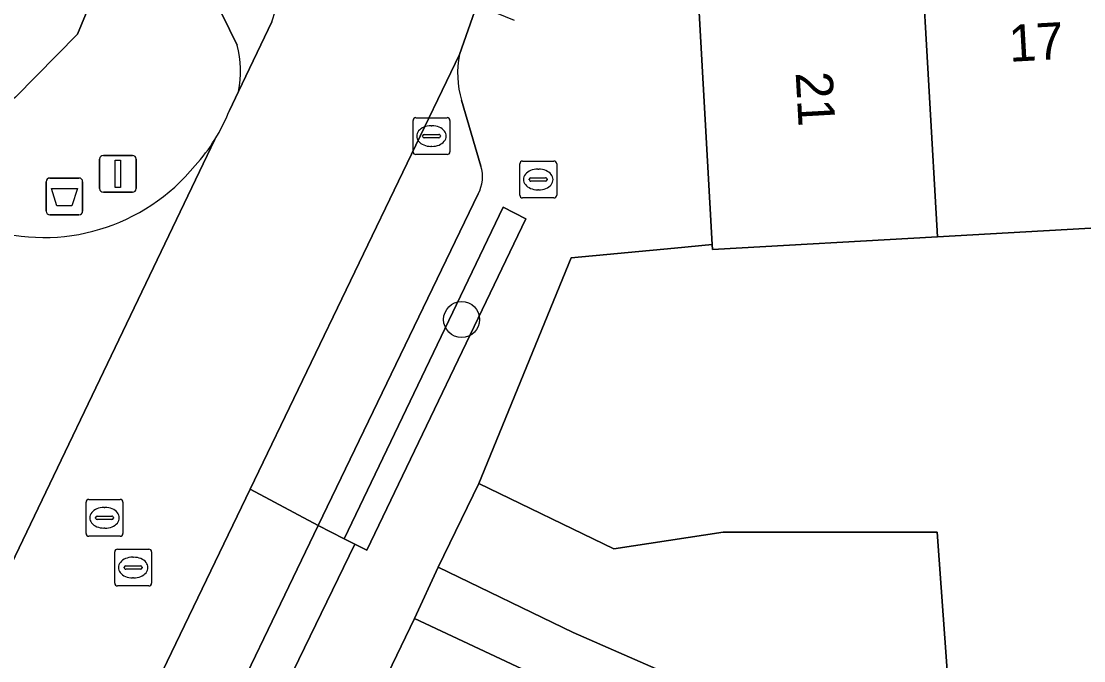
# Model space of a CAD drawing. Extents: x 163008 to 163854, y 382777 to 383982.
# Drawn here: x 163417.22 to 163446.05, y 383521.41 to 383538.76 of the extents above; entities that cross this region are included whole.
import ezdxf

# ---------------------------------------------------------------- set-up
doc = ezdxf.new("R2010")
doc.units = 0
for name, color, linetype in [('IMGEO_Afvalbak', 7, 'Continuous'), ('IMGEO_Boom', 7, 'Continuous'), ('IMGEO_Brandkraan', 7, 'Continuous'), ('IMGEO_Erf', 7, 'Continuous'), ('IMGEO_Groenvoorziening', 7, 'Continuous'), ('IMGEO_Haag', 7, 'Continuous'), ('IMGEO_Kolk', 7, 'Continuous'), ('IMGEO_Lichtmast', 7, 'Continuous'), ('IMGEO_Muur', 7, 'Continuous'), ('IMGEO_Pand', 7, 'Continuous'), ('IMGEO_Pand_nummerreeks', 7, 'Continuous'), ('IMGEO_Parkeervlak_open', 7, 'Continuous'), ('IMGEO_Rijbaan_lokaal_gesloten', 7, 'Continuous'), ('IMGEO_Rijbaan_lokaal_onverhard', 7, 'Continuous'), ('IMGEO_Rioolput', 7, 'Continuous'), ('IMGEO_Voetpad_open', 7, 'Continuous')]:
    doc.layers.add(name, color=color, linetype=linetype)

msp = doc.modelspace()

# ---------------------------------------------------------------- linework, layer by layer
at = {"layer": 'IMGEO_Afvalbak'}
for p, q in [((163417.893, 383533.607), (163417.893, 383534.407)), ((163417.893, 383534.407), (163417.893, 383533.607)), ((163417.993, 383534.507), (163418.783, 383534.507)), ((163418.783, 383534.507), (163417.993, 383534.507)), ((163418.883, 383534.407), (163418.883, 383533.607)), ((163418.883, 383533.607), (163418.883, 383534.407)), ((163418.783, 383533.507), (163417.993, 383533.507)), ((163417.993, 383533.507), (163418.783, 383533.507))]:
    msp.add_line(p, q, dxfattribs=at)
msp.add_lwpolyline([(163418.036, 383534.221), (163418.74, 383534.221), (163418.591, 383533.751), (163418.185, 383533.751), (163418.036, 383534.221)], dxfattribs=at)
for centre, start, end in [((163417.993, 383534.407), 90, 180), ((163417.993, 383534.407), 90, 180), ((163418.783, 383534.407), 0, 90), ((163418.783, 383534.407), 360, 90), ((163417.993, 383533.607), 180, 270), ((163417.993, 383533.607), 180, 270), ((163418.783, 383533.607), 270, 0), ((163418.783, 383533.607), 270, 0)]:
    msp.add_arc(centre, 0.1, start, end, dxfattribs=at)
at = {"layer": 'IMGEO_Boom'}
msp.add_circle((163429.168, 383530.666), 0.489, dxfattribs=at)
at = {"layer": 'IMGEO_Brandkraan'}
for p, q in [((163430.821, 383534.967), (163431.673, 383534.967)), ((163430.746, 383534.041), (163430.746, 383534.893)), ((163431.234, 383534.747), (163431.259, 383534.747)), ((163431.747, 383534.893), (163431.747, 383534.041)), ((163431.005, 383534.461), (163431.005, 383534.473)), ((163431.443, 383534.424), (163431.045, 383534.424)), ((163431.048, 383534.51), (163431.446, 383534.51)), ((163431.489, 383534.473), (163431.489, 383534.461)), ((163431.257, 383534.187), (163431.232, 383534.187)), ((163431.673, 383533.967), (163430.821, 383533.967))]:
    msp.add_line(p, q, dxfattribs=at)
for points in [[(163430.821, 383534.967), (163431.673, 383534.967)], [(163430.746, 383534.041), (163430.746, 383534.893)], [(163431.747, 383534.893), (163431.747, 383534.041)], [(163431.673, 383533.967), (163430.821, 383533.967)]]:
    msp.add_lwpolyline(points, dxfattribs=at)
for centre, radius, start, end in [((163430.823, 383534.891), 0.0765, 91.552, 178.448), ((163430.823, 383534.891), 0.0765, 91.552, 178.448), ((163431.671, 383534.891), 0.0765, 1.552, 88.448), ((163431.671, 383534.891), 0.0765, 1.552, 88.448), ((163431.045, 383534.47), 0.0403, 85.8775, 175.7526), ((163431.042, 383534.46), 0.0366, 178.938, 274.7102), ((163431.446, 383534.467), 0.043, 264.8664, 352.4533), ((163431.45, 383534.472), 0.0386, 1.7309, 96.639), ((163430.823, 383534.043), 0.0765, 181.552, 268.448), ((163430.823, 383534.043), 0.0765, 181.552, 268.448), ((163431.671, 383534.043), 0.0765, 271.552, 358.448), ((163431.671, 383534.043), 0.0765, 271.552, 358.448)]:
    msp.add_arc(centre, radius, start, end, dxfattribs=at)
for centre, major_axis, ratio, start_param, end_param in [((163431.233, 383534.467), (-0.387, 0.002), 0.722429, 4.712389, 7.853982), ((163431.258, 383534.467), (-0.39, 0.002), 0.717154, 1.570796, 4.712389)]:
    msp.add_ellipse(centre, major_axis=major_axis, ratio=ratio, start_param=start_param, end_param=end_param, dxfattribs=at)
at = {"layer": 'IMGEO_Erf'}
for points in [[(163417.063, 383536.698), (163418.746, 383538.412), (163420.234, 383542.028), (163423.966, 383569.475), (163424.77, 383574.908), (163424.217, 383574.898), (163419.859, 383575.009), (163419.099, 383570.773), (163422.073, 383570.055), (163420.79, 383564.56), (163419.57, 383559.33), (163418.345, 383554.08), (163417.117, 383548.822)], [(163483.535, 383535.247), (163477.613, 383534.913), (163471.69, 383534.579), (163465.768, 383534.245), (163459.845, 383533.91), (163460.057, 383530.158), (163454.134, 383529.824), (163453.922, 383533.576), (163448, 383533.242), (163442.077, 383532.908), (163435.978, 383532.564), (163435.97, 383532.7), (163434.943, 383532.603), (163432.139, 383532.338), (163429.633, 383526.219), (163433.296, 383524.445), (163436.265, 383524.895), (163442.07, 383524.895), (163442.446, 383519.77)]]:
    msp.add_lwpolyline(points, dxfattribs=at)
at = {"layer": 'IMGEO_Groenvoorziening'}
msp.add_lwpolyline([(163426.273, 383524.571), (163426.593, 383524.409), (163430.908, 383533.399), (163430.296, 383533.716), (163425.981, 383524.719)], close=True, dxfattribs=at)
at = {"layer": 'IMGEO_Haag'}
msp.add_lwpolyline([(163426.273, 383524.571), (163426.593, 383524.409), (163430.908, 383533.399), (163430.296, 383533.716), (163425.981, 383524.719)], close=True, dxfattribs=at)
at = {"layer": 'IMGEO_Kolk'}
for p, q in [((163427.924, 383536.144), (163428.776, 383536.144)), ((163427.849, 383535.218), (163427.849, 383536.07)), ((163428.337, 383535.924), (163428.362, 383535.924)), ((163428.85, 383536.07), (163428.85, 383535.218)), ((163428.108, 383535.638), (163428.108, 383535.65)), ((163428.546, 383535.601), (163428.148, 383535.601)), ((163428.151, 383535.687), (163428.549, 383535.687)), ((163428.592, 383535.65), (163428.592, 383535.638)), ((163428.36, 383535.364), (163428.335, 383535.364)), ((163428.776, 383535.144), (163427.924, 383535.144))]:
    msp.add_line(p, q, dxfattribs=at)
for points in [[(163427.924, 383536.144), (163428.776, 383536.144)], [(163427.849, 383535.218), (163427.849, 383536.07)], [(163428.85, 383536.07), (163428.85, 383535.218)], [(163428.776, 383535.144), (163427.924, 383535.144)]]:
    msp.add_lwpolyline(points, dxfattribs=at)
for centre, radius, start, end in [((163427.926, 383536.068), 0.0765, 91.552, 178.448), ((163427.926, 383536.068), 0.0765, 91.552, 178.448), ((163428.774, 383536.068), 0.0765, 1.552, 88.448), ((163428.774, 383536.068), 0.0765, 1.552, 88.448), ((163428.148, 383535.647), 0.0403, 85.8775, 175.7526), ((163428.145, 383535.637), 0.0366, 178.938, 274.7102), ((163428.549, 383535.644), 0.043, 264.8664, 352.4533), ((163428.553, 383535.649), 0.0386, 1.7309, 96.639), ((163427.926, 383535.22), 0.0765, 181.552, 268.448), ((163427.926, 383535.22), 0.0765, 181.552, 268.448), ((163428.774, 383535.22), 0.0765, 271.552, 358.448), ((163428.774, 383535.22), 0.0765, 271.552, 358.448)]:
    msp.add_arc(centre, radius, start, end, dxfattribs=at)
for centre, major_axis, ratio, start_param, end_param in [((163428.336, 383535.644), (-0.387, 0.002), 0.722429, 4.712389, 7.853982), ((163428.361, 383535.644), (-0.39, 0.002), 0.717154, 1.570796, 4.712389)]:
    msp.add_ellipse(centre, major_axis=major_axis, ratio=ratio, start_param=start_param, end_param=end_param, dxfattribs=at)
at = {"layer": 'IMGEO_Lichtmast'}
for p, q in [((163419.345, 383534.22), (163419.345, 383535.02)), ((163419.345, 383535.02), (163419.345, 383534.22)), ((163419.445, 383535.12), (163420.235, 383535.12)), ((163420.235, 383535.12), (163419.445, 383535.12)), ((163420.335, 383535.02), (163420.335, 383534.22)), ((163420.335, 383534.22), (163420.335, 383535.02)), ((163420.235, 383534.12), (163419.445, 383534.12)), ((163419.445, 383534.12), (163420.235, 383534.12))]:
    msp.add_line(p, q, dxfattribs=at)
msp.add_lwpolyline([(163419.765, 383534.995), (163419.915, 383534.995), (163419.915, 383534.245), (163419.765, 383534.245), (163419.765, 383534.995)], dxfattribs=at)
for centre, start, end in [((163419.445, 383535.02), 90, 180), ((163419.445, 383535.02), 90, 180), ((163420.235, 383535.02), 0, 90), ((163420.235, 383535.02), 360, 90), ((163419.445, 383534.22), 180, 270), ((163419.445, 383534.22), 180, 270), ((163420.235, 383534.22), 270, 0), ((163420.235, 383534.22), 270, 0)]:
    msp.add_arc(centre, 0.1, start, end, dxfattribs=at)
at = {"layer": 'IMGEO_Muur'}
msp.add_lwpolyline([(163432.139, 383532.338), (163429.633, 383526.219)], dxfattribs=at)
at = {"layer": 'IMGEO_Pand'}
for points in [[(163448, 383533.242), (163447.554, 383541.141), (163441.631, 383540.807), (163442.077, 383532.908)], [(163442.077, 383532.908), (163441.631, 383540.807), (163435.533, 383540.463), (163435.97, 383532.7), (163435.978, 383532.564)], [(163442.604, 383517.614), (163442.446, 383519.77), (163442.07, 383524.895), (163436.265, 383524.895), (163433.296, 383524.445), (163429.633, 383526.219), (163428.534, 383523.951), (163432.199, 383522.177)]]:
    msp.add_lwpolyline(points, close=True, dxfattribs=at)
at = {"layer": 'IMGEO_Parkeervlak_open'}
for points in [[(163422.441, 383539.417), (163423.073, 383538.112)], [(163423.114, 383536.855), (163424.016, 383538.741)], [(163429.106, 383537.857), (163423.429, 383526.069)], [(163429.688, 383534.83), (163429.168, 383536.615)], [(163425.279, 383525.075), (163429.613, 383534.075)], [(163423.429, 383526.069), (163425.279, 383525.075)]]:
    msp.add_lwpolyline(points, dxfattribs=at)
for centre, radius, start, end in [((163311.779, 383574.911), 117.922, 342.13769, 352.39496), ((163420.55, 383537.401), 2.621, 347.9885, 15.7478), ((163431.636, 383537.361), 2.578, 168.9012, 196.8144), ((163428.828, 383534.534), 0.909, 329.6627, 18.9912)]:
    msp.add_arc(centre, radius, start, end, dxfattribs=at)
at = {"layer": 'IMGEO_Rijbaan_lokaal_gesloten'}
for points in [[(163417.318, 383513.38), (163420.226, 383519.418), (163423.429, 383526.069), (163429.106, 383537.857), (163429.582, 383539.195)], [(163424.016, 383538.741), (163423.114, 383536.855), (163422.869, 383536.342)], [(163422.471, 383535.55), (163414.963, 383519.907), (163414.821, 383519.619), (163387.99, 383463.854), (163392.631, 383461.788), (163413.28, 383504.776), (163417.318, 383513.38)], [(163414.963, 383519.907), (163422.471, 383535.55)]]:
    msp.add_lwpolyline(points, dxfattribs=at)
for centre, radius, start, end in [((163311.779, 383574.911), 117.922, 342.13769, 352.39496), ((163418.319, 383538.133), 4.89, 328.1195, 338.5192), ((163418.391, 383538.106), 4.815, 317.3884, 327.94), ((163417.837, 383538.168), 5.274, 252.296, 320.9678)]:
    msp.add_arc(centre, radius, start, end, dxfattribs=at)
at = {"layer": 'IMGEO_Rijbaan_lokaal_onverhard'}
msp.add_lwpolyline([(163442.932, 383515.502), (163427.893, 383522.56), (163425.964, 383518.558)], dxfattribs=at)
at = {"layer": 'IMGEO_Rioolput'}
for p, q in [((163418.976, 383524.862), (163418.976, 383525.714)), ((163419.051, 383525.788), (163419.903, 383525.788)), ((163419.977, 383525.714), (163419.977, 383524.862)), ((163419.464, 383525.568), (163419.489, 383525.568)), ((163419.235, 383525.282), (163419.235, 383525.294)), ((163419.673, 383525.245), (163419.275, 383525.245)), ((163419.278, 383525.331), (163419.676, 383525.331)), ((163419.719, 383525.294), (163419.719, 383525.282)), ((163419.487, 383525.008), (163419.462, 383525.008)), ((163419.903, 383524.788), (163419.051, 383524.788)), ((163419.754, 383523.512), (163419.754, 383524.364)), ((163419.829, 383524.438), (163420.681, 383524.438)), ((163420.755, 383524.364), (163420.755, 383523.512)), ((163420.056, 383523.981), (163420.454, 383523.981)), ((163420.242, 383524.218), (163420.267, 383524.218)), ((163420.013, 383523.932), (163420.013, 383523.944)), ((163420.451, 383523.895), (163420.053, 383523.895)), ((163420.497, 383523.944), (163420.497, 383523.932)), ((163420.681, 383523.438), (163419.829, 383523.438)), ((163420.265, 383523.658), (163420.24, 383523.658))]:
    msp.add_line(p, q, dxfattribs=at)
for points in [[(163418.976, 383524.862), (163418.976, 383525.714)], [(163419.051, 383525.788), (163419.903, 383525.788)], [(163419.977, 383525.714), (163419.977, 383524.862)], [(163419.903, 383524.788), (163419.051, 383524.788)], [(163419.754, 383523.512), (163419.754, 383524.364)], [(163419.829, 383524.438), (163420.681, 383524.438)], [(163420.755, 383524.364), (163420.755, 383523.512)], [(163420.681, 383523.438), (163419.829, 383523.438)]]:
    msp.add_lwpolyline(points, dxfattribs=at)
for centre, radius, start, end in [((163419.053, 383525.712), 0.0765, 91.552, 178.448), ((163419.053, 383525.712), 0.0765, 91.552, 178.448), ((163419.901, 383525.712), 0.0765, 1.552, 88.448), ((163419.901, 383525.712), 0.0765, 1.552, 88.448), ((163419.275, 383525.291), 0.0403, 85.8775, 175.7526), ((163419.272, 383525.281), 0.0366, 178.938, 274.7102), ((163419.676, 383525.288), 0.043, 264.8664, 352.4533), ((163419.68, 383525.293), 0.0386, 1.7309, 96.639), ((163419.053, 383524.864), 0.0765, 181.552, 268.448), ((163419.053, 383524.864), 0.0765, 181.552, 268.448), ((163419.901, 383524.864), 0.0765, 271.552, 358.448), ((163419.901, 383524.864), 0.0765, 271.552, 358.448), ((163419.831, 383524.362), 0.0765, 91.552, 178.448), ((163419.831, 383524.362), 0.0765, 91.552, 178.448), ((163420.679, 383524.362), 0.0765, 1.552, 88.448), ((163420.679, 383524.362), 0.0765, 1.552, 88.448), ((163420.053, 383523.941), 0.0403, 85.8775, 175.7526), ((163420.458, 383523.943), 0.0386, 1.7309, 96.639), ((163420.05, 383523.931), 0.0366, 178.938, 274.7102), ((163420.454, 383523.938), 0.043, 264.8664, 352.4533), ((163419.831, 383523.514), 0.0765, 181.552, 268.448), ((163419.831, 383523.514), 0.0765, 181.552, 268.448), ((163420.679, 383523.514), 0.0765, 271.552, 358.448), ((163420.679, 383523.514), 0.0765, 271.552, 358.448)]:
    msp.add_arc(centre, radius, start, end, dxfattribs=at)
for centre, major_axis, ratio, start_param, end_param in [((163419.463, 383525.288), (-0.387, 0.002), 0.722429, 4.712389, 7.853982), ((163419.488, 383525.288), (-0.39, 0.002), 0.717154, 1.570796, 4.712389), ((163420.241, 383523.938), (-0.387, 0.002), 0.722429, 4.712389, 7.853982), ((163420.266, 383523.938), (-0.39, 0.002), 0.717154, 1.570796, 4.712389)]:
    msp.add_ellipse(centre, major_axis=major_axis, ratio=ratio, start_param=start_param, end_param=end_param, dxfattribs=at)
at = {"layer": 'IMGEO_Voetpad_open'}
for points in [[(163420.817, 383641.099), (163412.674, 383636.834), (163415.848, 383631.024), (163416.447, 383629.038), (163418.093, 383623.583), (163420.092, 383616.958), (163421.617, 383611.904), (163423.213, 383606.615), (163423.61, 383605.602), (163424.108, 383596.678), (163424.14, 383590.329), (163424.17, 383584.388), (163424.217, 383574.898), (163424.77, 383574.908), (163423.966, 383569.475), (163420.234, 383542.028), (163418.746, 383538.412), (163417.063, 383536.698), (163414.086, 383534.211), (163416.233, 383533.143)], [(163396.426, 383452.704), (163397.375, 383457.091), (163399.578, 383459.666), (163401.161, 383467.091), (163404.304, 383473.612), (163407.061, 383479.334), (163409.753, 383484.919), (163412.445, 383490.505), (163415.137, 383496.091), (163417.021, 383500), (163417.828, 383501.675), (163420.52, 383507.261), (163423.211, 383512.846), (163425.964, 383518.558), (163427.893, 383522.56), (163428.534, 383523.951), (163429.633, 383526.219), (163432.139, 383532.338), (163434.943, 383532.603), (163435.97, 383532.7), (163435.533, 383540.463)], [(163423.073, 383538.112), (163422.441, 383539.417)], [(163430.602, 383538.779), (163429.582, 383539.195), (163429.106, 383537.857)], [(163422.869, 383536.342), (163423.114, 383536.855)], [(163429.168, 383536.615), (163429.688, 383534.83)], [(163429.613, 383534.075), (163425.279, 383525.075), (163425.981, 383524.719), (163430.296, 383533.716), (163430.908, 383533.399), (163426.593, 383524.409), (163426.273, 383524.571), (163423.082, 383518.015), (163423.444, 383517.851), (163420.76, 383512.525), (163420.18, 383512.732), (163422.791, 383518.147), (163422.1, 383518.475), (163419.208, 383512.47), (163415.113, 383503.981), (163395.804, 383463.766)], [(163442.604, 383517.614), (163432.199, 383522.177), (163428.534, 383523.951), (163427.893, 383522.56), (163442.932, 383515.502)]]:
    msp.add_lwpolyline(points, dxfattribs=at)
for points in [[(163423.429, 383526.069), (163420.226, 383519.418), (163422.1, 383518.475), (163425.279, 383525.075)], [(163425.981, 383524.719), (163425.279, 383525.075), (163422.1, 383518.475), (163422.791, 383518.147), (163423.082, 383518.015), (163426.273, 383524.571)]]:
    msp.add_lwpolyline(points, close=True, dxfattribs=at)
for centre, radius, start, end in [((163420.55, 383537.401), 2.621, 347.9885, 15.7478), ((163431.636, 383537.361), 2.578, 168.9012, 196.8144), ((163418.319, 383538.133), 4.89, 328.1195, 338.5192), ((163418.391, 383538.106), 4.815, 317.3884, 327.94), ((163417.837, 383538.168), 5.274, 252.296, 320.9678), ((163428.828, 383534.534), 0.909, 329.6627, 18.9912)]:
    msp.add_arc(centre, radius, start, end, dxfattribs=at)

# ---------------------------------------------------------------- texts
at = {"layer": 'IMGEO_Pand_nummerreeks'}
for s, rotation, p in [('17', 3.2291, (163444.043, 383537.658)), ('21', 273.2244, (163438.231, 383537.368))]:
    msp.add_text(s, height=1, rotation=rotation, dxfattribs=at).set_placement(p)

doc.saveas('drawing.dxf')
